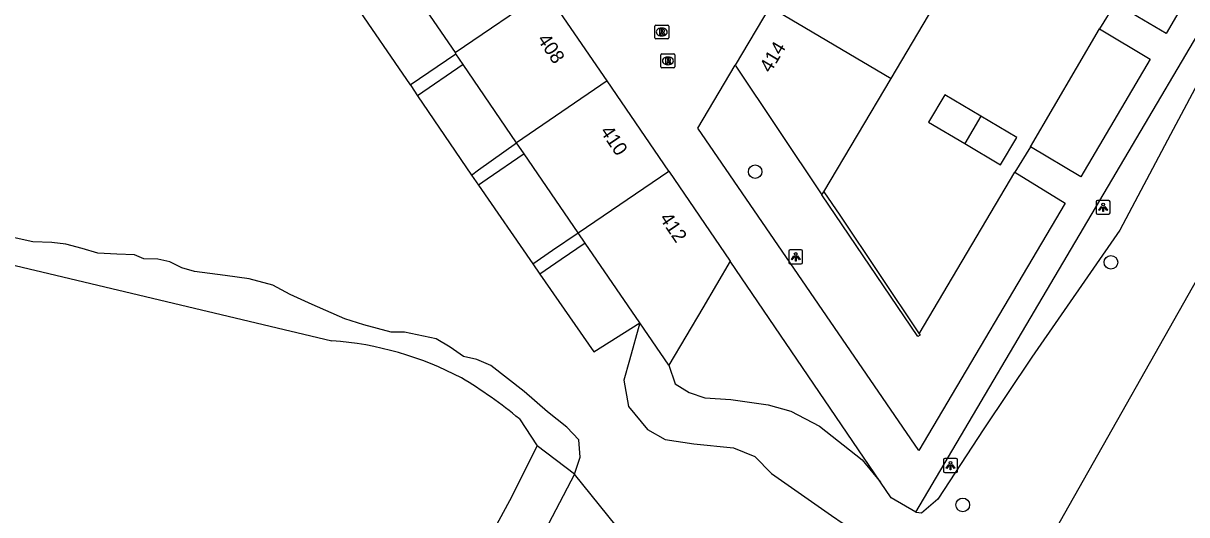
# Model space of a CAD drawing. Extents: x 155275 to 156263, y 382654 to 383635.
# Drawn here: x 156001.1 to 156084.9, y 383211.6 to 383246.9 of the extents above; entities that cross this region are included whole.
import ezdxf

# ---------------------------------------------------------------- set-up
doc = ezdxf.new("R2010")
doc.units = 0
for name, color, linetype in [('IMGEO_Boom', 7, 'Continuous'), ('IMGEO_Groenvoorziening', 7, 'Continuous'), ('IMGEO_Hek', 7, 'Continuous'), ('IMGEO_Lichtpunt', 7, 'Continuous'), ('IMGEO_Meer_plas_ven_vijver', 7, 'Continuous'), ('IMGEO_Muur', 7, 'Continuous'), ('IMGEO_Oever', 7, 'Continuous'), ('IMGEO_Pand', 7, 'Continuous'), ('IMGEO_Pand_nummerreeks', 7, 'Continuous'), ('IMGEO_Rioolput', 7, 'Continuous'), ('IMGEO_Voetpad_open', 7, 'Continuous')]:
    doc.layers.add(name, color=color, linetype=linetype)

msp = doc.modelspace()

# ---------------------------------------------------------------- linework, layer by layer
at = {"layer": 'IMGEO_Boom'}
for centre in [(156053.825, 383236.26), (156079.431, 383229.735), (156068.769, 383212.269)]:
    msp.add_circle(centre, 0.489, dxfattribs=at)
at = {"layer": 'IMGEO_Groenvoorziening'}
for points in [[(156088.961, 383248.779), (156083.72, 383238.94), (156080.077, 383232.055), (156073.739, 383222.895), (156070.275, 383217.746), (156066.982, 383212.682), (156065.788, 383211.685), (156065.424, 383211.716), (156065.381, 383211.756)], [(156073.637, 383238.058), (156078.619, 383246.537)], [(156065.633, 383224.578), (156072.509, 383236.216)], [(155963.804, 383224.733), (155965.202, 383224.063), (155967.202, 383224.125), (155969.345, 383225.156), (155971.608, 383226.517), (155972.935, 383227.477), (155973.687, 383228.128), (155980.655, 383234.237), (156023.36, 383224.089)], [(156047.62, 383222.339), (156048.064, 383220.997), (156049.069, 383220.368), (156050.211, 383219.971), (156052.073, 383219.859), (156054.749, 383219.469), (156056.396, 383219.029), (156058.445, 383217.926), (156061.527, 383215.517), (156062.852, 383213.905)], [(156036.851, 383218.459), (156038.125, 383216.524)], [(156038.125, 383216.524), (156036.135, 383212.553), (156029.682, 383200.665)]]:
    msp.add_lwpolyline(points, dxfattribs=at)
for centre, radius, start, end in [((156021.651, 383200.637), 23.514, 62.03772, 85.83284), ((156016.873, 383194.593), 31.124, 50.06816, 59.4848)]:
    msp.add_arc(centre, radius, start, end, dxfattribs=at)
at = {"layer": 'IMGEO_Hek'}
for points in [[(156073.637, 383238.058), (156078.619, 383246.537)], [(156065.633, 383224.578), (156072.509, 383236.216)]]:
    msp.add_lwpolyline(points, dxfattribs=at)
at = {"layer": 'IMGEO_Lichtpunt'}
for p, q in [((156079.275, 383234.188), (156078.467, 383234.188)), ((156079.275, 383234.188), (156078.467, 383234.188)), ((156078.373, 383234.093), (156078.373, 383233.286)), ((156078.373, 383234.093), (156078.373, 383233.286)), ((156079.369, 383233.286), (156079.369, 383234.093)), ((156079.369, 383233.286), (156079.369, 383234.093)), ((156078.467, 383233.192), (156079.275, 383233.192)), ((156078.467, 383233.192), (156079.275, 383233.192)), ((156056.243, 383230.534), (156056.243, 383229.727)), ((156056.243, 383230.534), (156056.243, 383229.727)), ((156057.145, 383230.629), (156056.337, 383230.629)), ((156057.145, 383230.629), (156056.337, 383230.629)), ((156057.239, 383229.727), (156057.239, 383230.534)), ((156057.239, 383229.727), (156057.239, 383230.534)), ((156056.337, 383229.633), (156057.145, 383229.633)), ((156056.337, 383229.633), (156057.145, 383229.633)), ((156067.388, 383215.508), (156067.388, 383214.701)), ((156067.388, 383215.508), (156067.388, 383214.701)), ((156068.29, 383215.603), (156067.482, 383215.603)), ((156068.29, 383215.603), (156067.482, 383215.603)), ((156068.384, 383214.701), (156068.384, 383215.508)), ((156068.384, 383214.701), (156068.384, 383215.508)), ((156067.482, 383214.607), (156068.29, 383214.607)), ((156067.482, 383214.607), (156068.29, 383214.607))]:
    msp.add_line(p, q, dxfattribs=at)
for points in [[(156078.747, 383233.757), (156078.786, 383233.729), (156078.598, 383233.467), (156078.56, 383233.494), (156078.747, 383233.757)], [(156078.849, 383233.709), (156078.896, 383233.709), (156078.896, 383233.387), (156078.849, 383233.387), (156078.849, 383233.709)], [(156078.959, 383233.729), (156078.997, 383233.756), (156079.184, 383233.494), (156079.145, 383233.466), (156078.959, 383233.729)], [(156056.617, 383230.198), (156056.656, 383230.17), (156056.468, 383229.908), (156056.43, 383229.935), (156056.617, 383230.198)], [(156056.719, 383230.15), (156056.766, 383230.15), (156056.766, 383229.828), (156056.719, 383229.828), (156056.719, 383230.15)], [(156056.829, 383230.17), (156056.867, 383230.197), (156057.054, 383229.935), (156057.015, 383229.907), (156056.829, 383230.17)], [(156067.762, 383215.172), (156067.801, 383215.144), (156067.613, 383214.882), (156067.575, 383214.909), (156067.762, 383215.172)], [(156067.864, 383215.124), (156067.911, 383215.124), (156067.911, 383214.802), (156067.864, 383214.802), (156067.864, 383215.124)], [(156067.974, 383215.144), (156068.012, 383215.171), (156068.199, 383214.909), (156068.16, 383214.881), (156067.974, 383215.144)]]:
    msp.add_lwpolyline(points, dxfattribs=at)
for centre in [(156078.872, 383233.891), (156056.742, 383230.332), (156067.887, 383215.306)]:
    msp.add_circle(centre, 0.0994, dxfattribs=at)
for centre, start, end in [((156078.467, 383234.093), 90, 180), ((156078.467, 383234.093), 90, 180), ((156079.275, 383234.093), 0, 90), ((156079.275, 383234.093), 0, 90), ((156078.467, 383233.286), 180, 270), ((156078.467, 383233.286), 180, 270), ((156079.275, 383233.286), 270, 0), ((156079.275, 383233.286), 270, 360), ((156056.337, 383230.534), 90, 180), ((156056.337, 383230.534), 90, 180), ((156057.145, 383230.534), 0, 90), ((156057.145, 383230.534), 0, 90), ((156056.337, 383229.727), 180, 270), ((156056.337, 383229.727), 180, 270), ((156057.145, 383229.727), 270, 0), ((156057.145, 383229.727), 270, 360), ((156067.482, 383215.508), 90, 180), ((156067.482, 383215.508), 90, 180), ((156068.29, 383215.508), 0, 90), ((156068.29, 383215.508), 0, 90), ((156067.482, 383214.701), 180, 270), ((156067.482, 383214.701), 180, 270), ((156068.29, 383214.701), 270, 0), ((156068.29, 383214.701), 270, 360)]:
    msp.add_arc(centre, 0.0946, start, end, dxfattribs=at)
at = {"layer": 'IMGEO_Meer_plas_ven_vijver'}
for points in [[(156071.978, 383204.382), (156090.165, 383236.498), (156100.12, 383254.071), (156100.652, 383254.931), (156103.11, 383258.454), (156103.642, 383259.683), (156104.134, 383261.117), (156104.707, 383262.182), (156105.363, 383263.247), (156105.854, 383264.885), (156106.223, 383266.36), (156107.913, 383268.648), (156109.68, 383270.76), (156110.671, 383272.312), (156111.899, 383273.971), (156112.913, 383274.091)], [(156020.684, 383254.624), (156028.992, 383242.504)], [(156029.521, 383241.73), (156033.402, 383236.016)], [(156033.898, 383235.29), (156037.813, 383229.625)], [(156040.816, 383214.473), (156041.218, 383215.715), (156041.14, 383216.96), (156040.267, 383217.859), (156038.874, 383218.965), (156037.195, 383220.44), (156034.798, 383222.304), (156033.795, 383222.734), (156032.832, 383222.959), (156031.869, 383223.615), (156030.866, 383224.229), (156028.572, 383224.7), (156027.63, 383224.7), (156025.643, 383225.233), (156024.291, 383225.663), (156021.936, 383226.708), (156020.359, 383227.424), (156019.109, 383228.08), (156017.389, 383228.551), (156015.668, 383228.776), (156013.456, 383229.063), (156012.555, 383229.329), (156011.695, 383229.759), (156010.814, 383229.964), (156009.811, 383229.985), (156009.135, 383230.271), (156007.865, 383230.333), (156006.492, 383230.394), (156005.366, 383230.722), (156004.199, 383231.05), (156003.195, 383231.173), (156001.823, 383231.214), (156000.409, 383231.521)], [(156038.325, 383228.875), (156042.219, 383223.283), (156045.515, 383225.371)], [(156045.515, 383225.371), (156044.777, 383222.7), (156044.377, 383221.247), (156044.712, 383219.362), (156046.077, 383217.701), (156047.333, 383216.973), (156049.408, 383216.666), (156052.259, 383216.371), (156053.805, 383215.75), (156054.993, 383214.521), (156059.315, 383211.51), (156060.155, 383210.937), (156064.159, 383206.441), (156064.886, 383205.826), (156066.094, 383205.212), (156068.547, 383204.418), (156070.677, 383203.952)], [(156040.816, 383214.473), (156032.225, 383198.068), (156032.658, 383196.61), (156034.178, 383195.912), (156035.576, 383196.416), (156036.899, 383197.972), (156038.416, 383200.268), (156039.117, 383201.474), (156041.852, 383207.517), (156043.436, 383210.248), (156043.54, 383210.391), (156043.806, 383210.754)], [(156043.806, 383210.754), (156040.816, 383214.473)]]:
    msp.add_lwpolyline(points, dxfattribs=at)
at = {"layer": 'IMGEO_Muur'}
for points in [[(156065.633, 383224.578), (156065.698, 383224.481), (156065.54, 383224.384), (156058.634, 383234.589)], [(156058.771, 383234.82), (156059.915, 383233.12), (156065.633, 383224.578)]]:
    msp.add_lwpolyline(points, dxfattribs=at)
at = {"layer": 'IMGEO_Oever'}
msp.add_lwpolyline([(156040.816, 383214.473), (156038.125, 383216.524)], dxfattribs=at)
at = {"layer": 'IMGEO_Pand'}
for points in [[(156027.787, 383251.322), (156032.219, 383244.834)], [(156032.219, 383244.834), (156038.734, 383249.285)], [(156043.166, 383242.797), (156038.734, 383249.285)], [(156054.885, 383248.135), (156052.391, 383243.927)], [(156054.885, 383248.135), (156063.603, 383242.96)], [(156063.603, 383242.96), (156066.68, 383248.145)], [(156028.992, 383242.504), (156032.277, 383244.749)], [(156032.277, 383244.749), (156032.219, 383244.834)], [(156032.806, 383243.975), (156032.277, 383244.749)], [(156032.806, 383243.975), (156029.521, 383241.73)], [(156036.651, 383238.346), (156032.806, 383243.975)], [(156052.391, 383243.927), (156058.634, 383234.589)], [(156043.166, 383242.797), (156036.651, 383238.346)], [(156047.598, 383236.309), (156043.166, 383242.797)], [(156058.771, 383234.82), (156063.603, 383242.96)], [(156028.992, 383242.504), (156029.024, 383242.458), (156029.521, 383241.73)], [(156070.074, 383240.25), (156067.487, 383241.784), (156066.307, 383239.826), (156068.909, 383238.285)], [(156070.074, 383240.25), (156068.909, 383238.285)], [(156068.909, 383238.285), (156071.488, 383236.757), (156072.661, 383238.716), (156070.074, 383240.25)], [(156033.402, 383236.016), (156033.914, 383236.383), (156036.651, 383238.346)], [(156037.198, 383237.545), (156036.651, 383238.346)], [(156037.198, 383237.545), (156034.527, 383235.72), (156033.898, 383235.29)], [(156041.083, 383231.859), (156037.198, 383237.545)], [(156033.402, 383236.016), (156033.898, 383235.29)], [(156041.083, 383231.859), (156047.598, 383236.309)], [(156047.598, 383236.309), (156052.03, 383229.822)], [(156058.634, 383234.589), (156058.771, 383234.82)], [(156037.813, 383229.625), (156039.245, 383230.603), (156041.083, 383231.859)], [(156041.595, 383231.109), (156041.083, 383231.859)], [(156041.595, 383231.109), (156039.867, 383229.929), (156038.325, 383228.875)], [(156045.515, 383225.371), (156041.595, 383231.109)], [(156037.813, 383229.625), (156038.325, 383228.875)], [(156052.03, 383229.822), (156050.046, 383226.456), (156047.62, 383222.339)], [(156047.62, 383222.339), (156045.515, 383225.371)]]:
    msp.add_lwpolyline(points, dxfattribs=at)
at = {"layer": 'IMGEO_Rioolput'}
for p, q in [((156046.598, 383245.892), (156046.598, 383246.744)), ((156046.673, 383246.818), (156047.525, 383246.818)), ((156047.599, 383246.744), (156047.599, 383245.892)), ((156047.109, 383246.038), (156047.084, 383246.038)), ((156047.086, 383246.598), (156047.111, 383246.598)), ((156047.525, 383245.818), (156046.673, 383245.818)), ((156047.041, 383243.811), (156047.041, 383244.663)), ((156047.116, 383244.737), (156047.968, 383244.737)), ((156047.529, 383244.517), (156047.554, 383244.517)), ((156048.042, 383244.663), (156048.042, 383243.811)), ((156047.968, 383243.737), (156047.116, 383243.737)), ((156047.552, 383243.957), (156047.527, 383243.957))]:
    msp.add_line(p, q, dxfattribs=at)
for points in [[(156046.598, 383245.892), (156046.598, 383246.744)], [(156046.673, 383246.818), (156047.525, 383246.818)], [(156047.599, 383246.744), (156047.599, 383245.892)], [(156047.187, 383246.516), (156046.935, 383246.518), (156046.935, 383246.118)], [(156046.935, 383246.118), (156047.059, 383246.118), (156047.059, 383246.28), (156047.07, 383246.28)], [(156047.113, 383246.437), (156047.059, 383246.437), (156047.059, 383246.356)], [(156047.059, 383246.356), (156047.111, 383246.356)], [(156047.117, 383246.251), (156047.188, 383246.118), (156047.328, 383246.118), (156047.263, 383246.244)], [(156047.525, 383245.818), (156046.673, 383245.818)], [(156047.041, 383243.811), (156047.041, 383244.663)], [(156047.116, 383244.737), (156047.968, 383244.737)], [(156047.63, 383244.435), (156047.378, 383244.437), (156047.378, 383244.037)], [(156047.556, 383244.356), (156047.502, 383244.356), (156047.502, 383244.275)], [(156047.502, 383244.275), (156047.554, 383244.275)], [(156048.042, 383244.663), (156048.042, 383243.811)], [(156047.968, 383243.737), (156047.116, 383243.737)], [(156047.378, 383244.037), (156047.502, 383244.037), (156047.502, 383244.199), (156047.513, 383244.199)], [(156047.56, 383244.17), (156047.631, 383244.037), (156047.771, 383244.037), (156047.706, 383244.163)]]:
    msp.add_lwpolyline(points, dxfattribs=at)
for centre, radius, start, end in [((156046.675, 383246.742), 0.0765, 91.55205, 178.44795), ((156046.675, 383246.742), 0.0765, 91.55205, 178.44795), ((156047.523, 383246.742), 0.0765, 1.55205, 88.44795), ((156047.523, 383246.742), 0.0765, 1.55205, 88.44795), ((156046.675, 383245.894), 0.0765, 181.55205, 268.44795), ((156046.675, 383245.894), 0.0765, 181.55205, 268.44795), ((156047.069, 383246.227), 0.0533, 26.02933, 88.69889), ((156047.095, 383246.545), 0.19, 274.7715, 282.96867), ((156047.119, 383246.341), 0.0964, 77.00612, 93.18647), ((156047.133, 383246.398), 0.0378, 276.66336, 79.67722), ((156047.186, 383246.406), 0.109, 350.36119, 89.41601), ((156047.184, 383246.406), 0.112, 277.58423, 350.98172), ((156047.168, 383246.191), 0.108, 29.51342, 73.79051), ((156047.523, 383245.894), 0.0765, 271.55205, 358.44795), ((156047.523, 383245.894), 0.0765, 271.55205, 358.44795), ((156047.118, 383244.661), 0.0765, 91.55205, 178.44795), ((156047.118, 383244.661), 0.0765, 91.55205, 178.44795), ((156047.538, 383244.464), 0.19, 274.7715, 282.96867), ((156047.562, 383244.26), 0.0964, 77.00612, 93.18647), ((156047.576, 383244.317), 0.0378, 276.66336, 79.67722), ((156047.629, 383244.325), 0.109, 350.36119, 89.41601), ((156047.627, 383244.325), 0.112, 277.58423, 350.98172), ((156047.611, 383244.11), 0.108, 29.51342, 73.79051), ((156047.966, 383244.661), 0.0765, 1.55205, 88.44795), ((156047.966, 383244.661), 0.0765, 1.55205, 88.44795), ((156047.118, 383243.813), 0.0765, 181.55205, 268.44795), ((156047.118, 383243.813), 0.0765, 181.55205, 268.44795), ((156047.512, 383244.146), 0.0533, 26.02933, 88.69889), ((156047.966, 383243.813), 0.0765, 271.55205, 358.44795), ((156047.966, 383243.813), 0.0765, 271.55205, 358.44795)]:
    msp.add_arc(centre, radius, start, end, dxfattribs=at)
for centre, major_axis, ratio, start_param, end_param in [((156047.085, 383246.318), (-0.387, 0.002), 0.722429, 4.712389, 7.853982), ((156047.11, 383246.318), (-0.39, 0.002), 0.717154, 1.570796, 4.712389), ((156047.528, 383244.237), (-0.387, 0.002), 0.722429, 4.712389, 7.853982), ((156047.553, 383244.237), (-0.39, 0.002), 0.717154, 1.570796, 4.712389)]:
    msp.add_ellipse(centre, major_axis=major_axis, ratio=ratio, start_param=start_param, end_param=end_param, dxfattribs=at)
at = {"layer": 'IMGEO_Voetpad_open'}
for points in [[(156065.381, 383211.756), (156101.594, 383273.123)], [(156084.742, 383256.819), (156088.359, 383254.708), (156083.407, 383246.21), (156079.743, 383248.373)], [(156079.743, 383248.373), (156078.619, 383246.537)], [(156078.619, 383246.537), (156082.259, 383244.363), (156077.279, 383235.893), (156073.637, 383238.058)], [(156072.509, 383236.216), (156076.15, 383234.005), (156065.617, 383216.183), (156049.704, 383239.393), (156052.391, 383243.927)], [(156073.637, 383238.058), (156072.509, 383236.216)], [(156062.852, 383213.905), (156052.03, 383229.822)], [(156065.381, 383211.756), (156063.621, 383212.774), (156062.852, 383213.905)]]:
    msp.add_lwpolyline(points, dxfattribs=at)

# ---------------------------------------------------------------- texts
at = {"layer": 'IMGEO_Pand_nummerreeks'}
for s, rotation, p in [('408', 304.14234, (156038.104, 383245.783)), ('414', 59.14643, (156054.929, 383243.316)), ('410', 304.14234, (156042.628, 383239.161)), ('412', 304.14234, (156046.901, 383232.907))]:
    msp.add_text(s, height=1, rotation=rotation, dxfattribs=at).set_placement(p)

doc.saveas('drawing.dxf')
